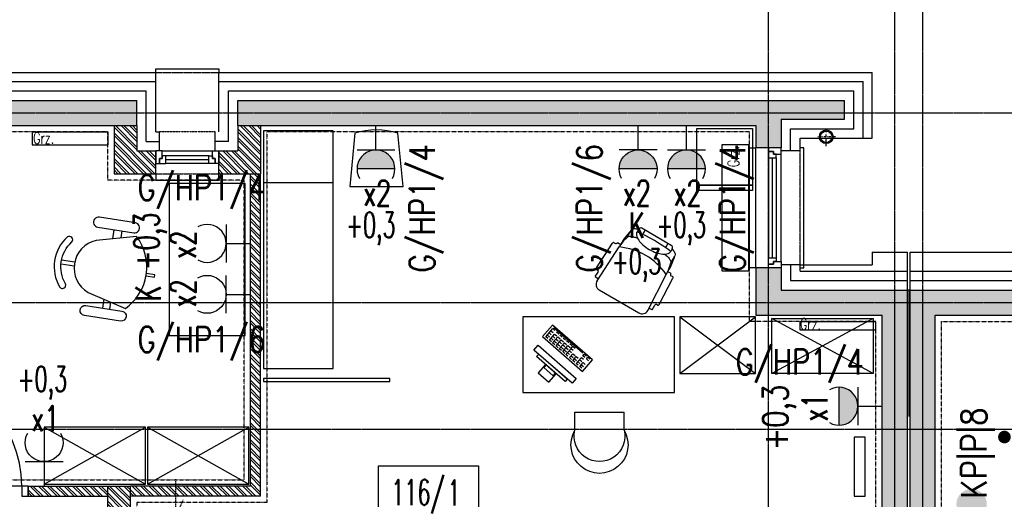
# Model space of a CAD drawing. Extents: x -7228 to 74941, y -112898 to 85621.
# Tile 510 of 635: x 58655 to 59434, y 39411 to 39790. Entities that reach past the tile are written whole.
import ezdxf
from ezdxf.enums import TextEntityAlignment as Align

# ---------------------------------------------------------------- set-up
doc = ezdxf.new("R2010")
doc.units = 0
for name, pattern in [('CENTER', [2, 1.25, -0.25, 0.25, -0.25]), ('DASHDOT', [1, 0.5, -0.25, 0, -0.25]), ('DASHED', [0.75, 0.5, -0.25]), ('DASHED2', [0.375, 0.25, -0.125]), ('DIVIDE', [31.75, 12.7, -6.35, 0, -6.35, 0, -6.35])]:
    doc.linetypes.add(name, pattern=pattern)
doc.layers.get('0').update_dxf_attribs({"color": 101, "linetype": 'CONTINUOUS'})
for name, color, linetype in [('BB-went-opis', 8, 'CONTINUOUS'), ('Drz---drzwi', 5, 'CONTINUOUS'), ('E35', 6, 'CONTINUOUS'), ('E50', 3, 'CONTINUOUS'), ('E_kp', 6, 'CONTINUOUS'), ('E_kp_opis', 6, 'CONTINUOUS'), ('Ins-co', 2, 'CONTINUOUS'), ('Ins-ppoz-opis', 240, 'CONTINUOUS'), ('Ins-went', 141, 'CONTINUOUS'), ('m-went-klapy', 2, 'CONTINUOUS'), ('Mkd-piony', 86, 'CONTINUOUS'), ('Okn---okna', 5, 'CONTINUOUS'), ('Opis-pom', 6, 'CONTINUOUS'), ('Opis_pom_ramka', 6, 'CONTINUOUS'), ('Os-osie glowne', 1, 'CENTER'), ('Sc-beton', 7, 'CONTINUOUS'), ('Sc-beton-hatch', 86, 'CONTINUOUS'), ('Sc-cegla pustak', 42, 'CONTINUOUS'), ('Sc-cegla pustak-hatch', 8, 'CONTINUOUS'), ('Sc-drewno', 22, 'CONTINUOUS'), ('Sc-izolacja term-styropian', 151, 'STYROPIAN-KA'), ('Sc-kamien', 31, 'CONTINUOUS'), ('Sc-nadproza kon', 5, 'DASHED2'), ('Sc-silikat', 61, 'CONTINUOUS'), ('Suf-widok', 8, 'CONTINUOUS'), ('Wyp-meble', 155, 'CONTINUOUS')]:
    doc.layers.add(name, color=color, linetype=linetype)
doc.styles.add('KA wymiar', font='romans.shx', dxfattribs={"width": 0.6})
doc.styles.add('ROMANS', font='romans', dxfattribs={"width": 0.85})
doc.linetypes.add('BATTING', pattern='A,0.0001,-0.1,[134,ltypeshp.shx,S=0.1,R=0,X=-0.1,Y=0],-0.2,[134,ltypeshp.shx,S=0.1,R=180,X=0.1,Y=0],-0.1', length=0.4001)
doc.linetypes.add('STYROPIAN-KA', pattern='A,0.0001,-0.1,[135,ltypeshp.shx,S=0.1,R=0,X=-0.1,Y=0],0,[135,ltypeshp.shx,S=0.1,R=180,X=0.1,Y=0],-0.1', length=0.2001)
doc.linetypes.add('ZIGZAG', pattern='A,0.00254,-5.08,[131,ltypeshp.shx,S=5.08,R=0,X=-5.08,Y=0],-10.16,[131,ltypeshp.shx,S=5.08,R=180,X=5.08,Y=0],-5.08', length=20.32254)

# ---------------------------------------------------------------- blocks, each defined once
blk = doc.blocks.new('_0630_DRZWI_90')
at = {"ltscale": 7}
for p, q in [((5, 8), (5, 98)), ((6.8, 8), (6.8, 97.98))]:
    blk.add_line(p, q, dxfattribs=at)
at = {"ltscale": 25}
for p, q in [((50, 19.7), (50, -28.9)), ((5, 8), (0, 8)), ((0, 8), (5, 8)), ((0, 0), (0, 8)), ((95, 8), (5, 8)), ((5, 8), (5, 0)), ((95, 8), (95, 0)), ((100, 8), (95, 8)), ((100, 0), (100, 8)), ((5, 0), (0, 0)), ((5, 0), (0, 0)), ((95, 0), (100, 0)), ((95, 0), (100, 0))]:
    blk.add_line(p, q, dxfattribs=at)
at = {"ltscale": 7}
blk.add_arc((5, 8), 90, 0, 90, dxfattribs=at)
blk = doc.blocks.new('_fkhjgfkk')
for p, q in [((-18, -95), (-18, 0)), ((-18, 0), (-15, 0)), ((20, -95), (20, 0)), ((25, 0), (20, 0)), ((25, -95), (25, 0)), ((0, -90), (0, -5)), ((4, -8), (4, -87)), ((7, -8), (7, -87)), ((10, -8), (10, -87)), ((-15, -95), (-18, -95)), ((20, -95), (25, -95))]:
    blk.add_line(p, q)
at = {"linetype": 'DASHED2'}
blk.add_line((-15, -95), (-15, 0), dxfattribs=at)
for points in [[(0, -5), (0, 0), (10, 0), (10, -3), (6, -3), (6, -5)], [(4, -8), (4, -5), (6, -5), (6, -3), (10, -3), (10, -5), (10, -8)], [(0, -90), (0, -95), (10, -95), (10, -92), (6, -92), (6, -90)], [(4, -87), (4, -90), (6, -90), (6, -92), (10, -92), (10, -90), (10, -87)]]:
    blk.add_lwpolyline(points, close=True)
blk = doc.blocks.new('_LKHLOGKJLGJ')
for p, q in [((-50, 85), (-50, 88)), ((-50, 88), (0, 88)), ((0, 88), (0, 85)), ((-45, 23), (-5, 23)), ((-8, 19), (-42, 19)), ((-8, 16), (-42, 16)), ((-8, 13), (-42, 13)), ((-50, 5), (-50, 0)), ((-50, 0), (0, 0)), ((0, 0), (0, 5))]:
    blk.add_line(p, q)
at = {"linetype": 'DASHED2'}
for p, q in [((-50, 85), (0, 85)), ((-50, 5), (0, 5))]:
    blk.add_line(p, q, dxfattribs=at)
for points in [[(-45, 23), (-50, 23), (-50, 13), (-47, 13), (-47, 17), (-45, 17)], [(-42, 19), (-45, 19), (-45, 17), (-47, 17), (-47, 13), (-45, 13), (-42, 13)], [(-8, 19), (-5, 19), (-5, 17), (-3, 17), (-3, 13), (-5, 13), (-8, 13)], [(-5, 23), (0, 23), (0, 13), (-3, 13), (-3, 17), (-5, 17)]]:
    blk.add_lwpolyline(points, close=True)
blk = doc.blocks.new('_opis_pom_metka')
at = {"layer": 'Opis_pom_ramka'}
blk.add_lwpolyline([(-33.13, 0), (32.87, 0), (32.87, -36), (-33.13, -36)], close=True, dxfattribs=at)
at = {"style": 'KA wymiar', "width": 0.6}
blk.add_attdef('KO/', text='', height=16.8, dxfattribs=at).set_placement((3.45, -25.87), align=Align.RIGHT)
blk.add_attdef('NR', (3.8, -26.16), '', height=16.8, dxfattribs=at)
blk = doc.blocks.new('rs75')
at = {"layer": 'Mkd-piony', "color": 251, "linetype": 'DASHDOT', "ltscale": 3}
for p, q in [((4236.28, -1401.66), (4236.28, -1389.4)), ((4242.42, -1395.53), (4230.15, -1395.53))]:
    blk.add_line(p, q, dxfattribs=at)
at = {"layer": 'Mkd-piony', "color": 251, "ltscale": 10}
blk.add_circle((4236.28, -1395.53), 4.5, dxfattribs=at)
at = {"layer": 'Mkd-piony'}
blk.add_circle((4236.28, -1395.53), 3.75, dxfattribs=at)
blk = doc.blocks.new('sof11_r')
for p, q in [((45.17, 39.11), (21.82, 37.98)), ((19.98, 34.88), (19.38, 34.85)), ((19.38, 34.85), (19.53, 31.85)), ((20.87, 36.93), (20.93, 35.93)), ((53.8, 33.56), (21.8, 31.85)), ((46.23, 38.16), (46.28, 37.16)), ((51.6, 36.44), (47.33, 36.22)), ((51.6, 36.44), (51.76, 33.45)), ((0, 23.76), (0, -3.09)), ((2, 25.76), (4.37, 25.76)), ((12.61, 30.34), (5.61, 30.34)), ((59.07, -7.89), (59.07, 28.56)), ((2, -5.09), (4.37, -5.09)), ((12.61, -9.66), (5.61, -9.66)), ((19.38, -14.18), (19.53, -11.18)), ((19.98, -14.21), (19.38, -14.18)), ((20.87, -16.26), (20.93, -15.26)), ((53.8, -12.88), (21.8, -11.18)), ((51.6, -15.77), (47.33, -15.54)), ((51.6, -15.77), (51.76, -12.78)), ((45.17, -18.43), (21.82, -17.31)), ((46.23, -17.49), (46.28, -16.49))]:
    blk.add_line(p, q)
for points in [[(2.23, 25.76, -0.030204), (2.78, 27.41, -0.097163), (4.32, 29.79, -0.203453), (5.61, 30.34, -0.203453)], [(4.37, -5.09, 0.184283), (6.75, -4.18, 0.102242), (9.43, -0.57, 0.061197), (10.93, 4.08, 0.047488), (11.52, 10.34, 0.047488), (10.93, 16.59, 0.061197), (9.43, 21.24, 0.102242), (6.75, 24.85, 0.184283), (4.37, 25.76, 0.184283)], [(8.71, 22.55, -0.01879), (8.95, 24.41, -0.054131), (9.78, 27.41, -0.097163), (11.32, 29.79, -0.203453), (12.61, 30.34, -0.203453)], [(2.23, -5.09, 0.030204), (2.78, -6.74, 0.097163), (4.32, -9.12, 0.203453), (5.61, -9.66, 0.203453)], [(8.71, -1.88, 0.01879), (8.95, -3.74, 0.054131), (9.78, -6.74, 0.097163), (11.32, -9.12, 0.203453), (12.61, -9.66, 0.203453)]]:
    blk.add_lwpolyline(points, format="xyb")
for centre, radius, start, end in [((45.23, 38.11), 1, 3.04478, 93.04478), ((18.77, -22.91), 54.85, 86.83081, 103.88055), ((21.41, 5.61), 26.24, 89.1562, 109.59965), ((68.33, 10.34), 51.27, 155.1826, 204.8174), ((19.93, 35.88), 1, 273.04478, 3.04478), ((21.87, 36.99), 1, 93.04478, 183.04478), ((47.28, 37.21), 1, 183.04478, 273.04478), ((54.07, 28.56), 5, 0, 93.04478), ((2, 23.76), 2, 90, 180), ((122.88, 10.34), 119.5, 172.58553, 187.41447), ((1.91, 14.05), 6.89, 73.91414, 106.08586), ((1.91, 6.62), 6.89, 253.91414, 286.08586), ((2, -3.09), 2, 180, 270), ((18.77, 43.58), 54.85, 256.11945, 273.16919), ((21.41, 15.06), 26.24, 250.40035, 270.8438), ((19.93, -15.21), 1, 356.95522, 86.95522), ((47.28, -16.54), 1, 86.95522, 176.95522), ((54.07, -7.89), 5, 266.95522, 0), ((21.87, -16.31), 1, 176.95522, 266.95522), ((45.23, -17.44), 1, 266.95522, 356.95522)]:
    blk.add_arc(centre, radius, start, end)
blk = doc.blocks.new('klawiatura do PC')
at = {"layer": 'Wyp-meble'}
blk.add_lwpolyline([(0, 0), (46.62, 0), (46.62, -13.54), (0, -13.54)], close=True, dxfattribs=at)
for points in [[(4.66, -1.7), (2.2, -1.7), (2.2, -8.71), (4.66, -8.71)], [(2.2, -3.82), (4.69, -3.82)], [(2.2, -6.22), (4.69, -6.22)], [(9, -1.7), (6.54, -1.7), (6.54, -8.71), (9, -8.71)], [(6.54, -3.82), (9.02, -3.82)], [(6.54, -6.22), (9.02, -6.22)], [(12.79, -1.7), (10.32, -1.7), (10.32, -8.71), (12.79, -8.71)], [(10.32, -3.82), (12.81, -3.82)], [(10.32, -6.22), (12.81, -6.22)], [(16.76, -1.7), (14.29, -1.7), (14.29, -8.71), (16.76, -8.71)], [(14.29, -3.82), (16.78, -3.82)], [(14.29, -6.22), (16.78, -6.22)], [(20.54, -1.7), (18.08, -1.7), (18.08, -8.71), (20.54, -8.71)], [(18.08, -3.82), (20.56, -3.82)], [(18.08, -6.22), (20.56, -6.22)], [(24.51, -1.7), (22.05, -1.7), (22.05, -8.71), (24.51, -8.71)], [(22.05, -3.82), (24.53, -3.82)], [(22.05, -6.22), (24.53, -6.22)], [(28.2, -1.7), (25.74, -1.7), (25.74, -8.71), (28.2, -8.71)], [(25.74, -3.82), (28.22, -3.82)], [(25.74, -6.22), (28.22, -6.22)], [(32.45, -1.7), (29.98, -1.7), (29.98, -6.25), (32.45, -6.25)], [(29.98, -3.82), (32.47, -3.82)], [(36.14, -1.7), (33.68, -1.7), (33.68, -6.25), (36.14, -6.25)], [(33.68, -3.82), (36.16, -3.82)], [(40.2, -1.7), (37.74, -1.7), (37.74, -8.71), (40.2, -8.71)], [(37.74, -3.82), (40.22, -3.82)], [(37.74, -6.22), (40.22, -6.22)], [(44.36, -1.7), (41.89, -1.7), (41.89, -6.25), (44.36, -6.25)], [(41.89, -3.82), (44.38, -3.82)], [(2.2, -8.71), (2.2, -11.22), (4.68, -11.22)], [(2.21, -12.7), (36.08, -12.7)], [(6.54, -11.23), (9.13, -11.23)], [(10.42, -11.23), (13.01, -11.23)], [(14.39, -11.23), (16.97, -11.23)], [(18.17, -11.23), (20.76, -11.23)], [(22.14, -11.23), (24.73, -11.23)], [(25.74, -8.71), (25.74, -11.22), (28.22, -11.22)], [(40.26, -10.56), (37.7, -10.56), (37.7, -12.54), (40.26, -12.54)], [(44.39, -10.6), (41.9, -10.6), (41.9, -12.54), (44.35, -12.54)]]:
    blk.add_lwpolyline(points, dxfattribs=at)
blk = doc.blocks.new('monitor')
at = {"layer": 'Wyp-meble'}
for points in [[(14.34, -37.34), (19, -35.55), (4.67, 1.79), (0, 0)], [(17.21, -30.88), (19.55, -29.99), (8.79, -1.98), (6.46, -2.88)], [(12.15, -10.73), (20.33, -7.58), (24.37, -18.1), (16.19, -21.24)], [(12.38, -11.32), (15.06, -10.28), (18.65, -19.62), (15.96, -20.65)]]:
    blk.add_lwpolyline(points, close=True, dxfattribs=at)
blk = doc.blocks.new('W046')
for p, q in [((0, 20.9), (0, 0)), ((56.2, 20.9), (56.2, 0)), ((0, 0), (56.2, 0))]:
    blk.add_line(p, q)
for centre, radius, start, end in [((28.1, 37.4), 32.6, 329.5569, 210.4431), ((28.1, 27.7), 28.9, 346.3666, 193.6334)]:
    blk.add_arc(centre, radius, start, end)
blk = doc.blocks.new('f003')
for p, q in [((-1.57, 74.64), (-1.57, 64.11)), ((1.57, 74.64), (1.57, 64.11))]:
    blk.add_line(p, q)
for points in [[(-16.72, 68.75, -0.355253), (16.72, 68.75, 0.881097), (20.07, 72.87, 0.355253), (-20.07, 72.87, 0.881097)], [(-28.78, 18.9, 0.427449), (28.78, 18.9), (20.81, 50.02, 0.679656), (-20.81, 50.02)], [(-31.3, 21.37, -1), (-39.3, 21.37), (-39.3, 50.18, -1), (-31.3, 50.18)], [(31.3, 21.37, 1), (39.3, 21.37), (39.3, 50.18, 1), (31.3, 50.18)]]:
    blk.add_lwpolyline(points, format="xyb", close=True)
for points in [[(-24.15, 36.98), (-31.3, 36.98)], [(24.15, 36.98), (31.3, 36.98)], [(-31.3, 31.03), (-25.68, 31.03)], [(31.3, 31.03), (25.68, 31.03)], [(-0.85, 6.61), (-0.85, 0), (0.85, 0), (0.85, 6.61)]]:
    blk.add_lwpolyline(points)
blk = doc.blocks.new('A$C5F631330')
at = {"layer": 'Wyp-meble'}
for p, q in [((8050.36, 5130.01), (8105.36, 5130.01)), ((8379.75, 5023.9), (8439.75, 4978.9)), ((8379.75, 4978.9), (8439.75, 5023.9)), ((8532.74, 5022.4), (8452.74, 4978.9)), ((8532.74, 4978.9), (8452.74, 5022.4)), ((7876.85, 4936.43), (7956.85, 4891.43)), ((7876.85, 4891.43), (7956.85, 4936.43)), ((7958.6, 4936.43), (8038.6, 4891.43)), ((7958.6, 4891.43), (8038.6, 4936.43))]:
    blk.add_line(p, q, dxfattribs=at)
for points in [[(8105.36, 4983.01), (8105.36, 5171.01), (8050.36, 5171.01), (8050.36, 4983.01)], [(8393.35, 5172.84), (8437.35, 5172.84), (8437.35, 5127.84), (8393.35, 5127.84)], [(7975.72, 5129.11), (7975.72, 5009.11), (8035.72, 5009.11), (8035.72, 5129.11)], [(8437.35, 5123.59), (8393.35, 5123.59), (8393.35, 5127.84), (8437.35, 5127.84)], [(8379.75, 5023.9), (8379.75, 4978.9), (8439.75, 4978.9), (8439.75, 5023.9)], [(8532.74, 4978.9), (8452.74, 4978.9), (8452.74, 5022.4), (8532.74, 5022.4)], [(8050.36, 4975.07), (8050.36, 4972.57), (8150.36, 4972.57), (8150.36, 4975.07)], [(7876.85, 4891.43), (7956.85, 4891.43), (7956.85, 4936.43), (7876.85, 4936.43)], [(7958.6, 4891.43), (8038.6, 4891.43), (8038.6, 4936.43), (7958.6, 4936.43)], [(8517.9, 4928.5), (8517.9, 4882), (8526.4, 4882), (8526.4, 4928.5)]]:
    blk.add_lwpolyline(points, close=True, dxfattribs=at)
blk.add_lwpolyline([(8118.68, 5126.98), (8160.78, 5126.98), (8156.49, 5169.09, 0.146016), (8122.7, 5169.09)], format="xyb", close=True, dxfattribs=at)
blk.add_lwpolyline([(8255.49, 5023.9), (8255.49, 4963.9), (8375.49, 4963.9), (8375.49, 5023.9), (8255.49, 5023.9)], dxfattribs=at)
for name, p, rotation in [('f003', (7964.08, 5056.11), 81.31794638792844), ('sof11_r', (8352.51, 5092.25), 239.7635148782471)]:
    blk.add_blockref(name, p, dxfattribs=dict(at, rotation=rotation))
for name, p, xscale, yscale, zscale, rotation in [('klawiatura do PC', (8271.15, 5008.14), -0.9000000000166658, 0.8999999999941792, 0.9, 138.9334507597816), ('W046', (8296.76, 4948.53), -0.6929999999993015, 0.6929999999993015, 0.6930000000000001, 180)]:
    blk.add_blockref(name, p, dxfattribs=dict(at, xscale=xscale, yscale=yscale, zscale=zscale, rotation=rotation))
at = {"layer": 'Wyp-meble', "xscale": -1, "rotation": 69.9367676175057}
blk.add_blockref('monitor', (8267.6, 5001.28), dxfattribs=at)
blk = doc.blocks.new('g2')
at = {"layer": 'E35'}
blk.add_line((15, 19.27), (-15, 19.27), dxfattribs=at)
blk.add_arc((0, 34.27), 15, 150, 30, dxfattribs=at)
at = {"layer": 'E50'}
blk.add_line((0, 19.27), (0, 0), dxfattribs=at)
blk = doc.blocks.new('A$C38133200')
at = {"layer": 'm-went-klapy', "ltscale": 2}
blk.add_hatch(color=256, dxfattribs=at).paths.add_polyline_path([(-12.02, 0, 1), (12.02, 0, 1)])
blk = doc.blocks.new('A$C178657CD')
at = {"layer": 'BB-went-opis'}
blk.add_blockref('A$C38133200', (-0.67, 0.34), dxfattribs=at)
blk = doc.blocks.new('A$C1A8D603F')
blk.add_blockref('A$C178657CD', (8071.37, -159.7, -3630))

msp = doc.modelspace()

# ---------------------------------------------------------------- hatches: boundary and pattern name
at = {"layer": 'E35'}
for points in [[(58921.854, 39672.202, -1), (58951.854, 39672.202)], [(59129.293, 39672.202, -1), (59159.293, 39672.202)], [(59167.574, 39672.202, -1), (59197.574, 39672.202)], [(59303.277, 39469.564, 1), (59303.277, 39499.564)]]:
    msp.add_hatch(color=256, dxfattribs=at).paths.add_polyline_path(points)
at = {"layer": 'Sc-beton-hatch'}
h = msp.add_hatch(dxfattribs=at)
h.set_pattern_fill('ANSI33', color=256, style=0)
h.paths.add_polyline_path([(57767.547, 39726.472), (57767.547, 39711.472), (57817.547, 39711.472), (57817.547, 39688.972), (57837.547, 39688.972), (57837.547, 39706.472), (58247.547, 39706.472), (58247.547, 39726.472)])
h.paths.add_polyline_path([(58747.547, 39706.472), (58747.547, 39726.472), (58327.547, 39726.472), (58327.547, 39706.472)])
h.paths.add_polyline_path([(58827.547, 39726.472), (58827.547, 39706.472), (59237.547, 39706.472), (59237.547, 39688.972), (59257.547, 39688.972), (59257.547, 39711.472), (59307.547, 39711.472), (59307.547, 39726.472)])
h.paths.add_polyline_path([(58432.547, 39591.472), (58407.547, 39591.472), (58407.547, 39541.472), (58432.547, 39541.472)])
h.paths.add_polyline_path([(58504.547, 39046.472), (58504.547, 39066.472), (58450.547, 39066.472), (58450.547, 39046.472)])
h.paths.add_polyline_path([(59337.547, 39556.472), (59337.547, 39066.472), (59315.547, 39066.472), (59315.547, 39046.472), (59337.547, 39046.472), (59337.547, 39003.472), (59357.547, 39003.472), (59357.547, 39576.472), (59257.547, 39576.472), (59257.547, 39593.972), (59237.547, 39593.972), (59237.547, 39556.472)])
h.paths.add_polyline_path([(59657.547, 39556.472), (59657.547, 39576.472), (59359.547, 39576.472), (59359.547, 39003.472), (59379.547, 39003.472), (59379.547, 39046.472), (59707.547, 39046.472), (59707.547, 39066.472), (59379.547, 39066.472), (59379.547, 39556.472)])
h.paths.add_polyline_path([(58816.547, 39066.472), (58816.547, 39046.472), (59255.547, 39046.472), (59255.547, 39066.472)])
h.paths.add_polyline_path([(58554.547, 38826.472), (58554.547, 38806.472), (58587.547, 38806.472), (58587.547, 38801.472), (58607.547, 38801.472), (58607.547, 38806.472), (59357.547, 38806.472), (59357.547, 38868.472), (59337.547, 38868.472), (59337.547, 38826.472)])
h.paths.add_polyline_path([(59379.547, 38826.472), (59379.547, 38868.472), (59359.547, 38868.472), (59359.547, 38806.472), (59757.547, 38806.472), (59757.547, 38826.472)])
at = {"layer": 'Sc-cegla pustak-hatch'}
h = msp.add_hatch(dxfattribs=at)
h.set_pattern_fill('ANSI32', color=256, scale=0.5, angle=90, style=0)
h.paths.add_polyline_path([(58845.547, 39668.472), (58837.547, 39668.472), (58837.547, 39610.246), (58845.547, 39610.246)])
h.paths.add_polyline_path([(58845.547, 39610.246), (58837.547, 39610.246), (58837.547, 39566.472), (58845.547, 39566.472)])
h.paths.add_polyline_path([(58845.547, 39566.472), (58837.547, 39566.472), (58837.547, 39466.472), (58845.547, 39466.472)])
h.paths.add_polyline_path([(58845.547, 39466.472), (58837.547, 39466.472), (58837.547, 39421.472), (58742.547, 39421.472), (58742.547, 39413.472), (58845.547, 39413.472)])
h.paths.add_polyline_path([(58724.547, 39421.472), (58711.891, 39421.472), (58711.891, 39413.472), (58724.547, 39413.472)])
h.paths.add_polyline_path([(58711.891, 39421.472), (58661.547, 39421.472), (58661.547, 39413.472), (58711.891, 39413.472)])
h.paths.add_polyline_path([(58561.547, 39421.472), (58432.547, 39421.472), (58432.547, 39466.472), (58424.547, 39466.472), (58424.547, 39421.472), (58393.547, 39421.472), (58393.547, 39413.472), (58561.547, 39413.472)])
h.paths.add_polyline_path([(58432.547, 39541.472), (58424.547, 39541.472), (58424.547, 39466.472), (58432.547, 39466.472)])
h.paths.add_polyline_path([(58432.547, 39706.472), (58424.547, 39706.472), (58424.547, 39591.472), (58432.547, 39591.472)])
h = msp.add_hatch(dxfattribs=at)
h.set_pattern_fill('ANSI32', color=256, scale=0.5, angle=90, style=0)
h.paths.add_polyline_path([(58845.547, 39668.472), (58845.547, 39706.472), (58827.547, 39706.472), (58827.547, 39686.472), (58812.547, 39686.472), (58812.547, 39668.472)])
h.paths.add_polyline_path([(58747.547, 39686.472), (58747.547, 39706.472), (58729.547, 39706.472), (58729.547, 39668.472), (58762.547, 39668.472), (58762.547, 39686.472)])
h = msp.add_hatch(dxfattribs=at)
h.set_pattern_fill('ANSI32', color=256, scale=0.5, angle=90, style=0)
h.paths.add_polyline_path([(58742.547, 39421.472), (58724.547, 39421.472), (58724.547, 39403.472), (58742.547, 39403.472)])
h.paths.add_polyline_path([(58230.547, 39421.472), (58212.547, 39421.472), (58212.547, 39403.472), (58220.547, 39403.472), (58230.547, 39403.472)])
h.paths.add_polyline_path([(58230.547, 39303.472), (58212.547, 39303.472), (58212.547, 39293.472), (57827.547, 39293.472), (57827.547, 39275.472), (58212.547, 39275.472), (58212.547, 39251.472), (58212.547, 39176.472), (58220.547, 39176.472), (58230.547, 39176.472)])

# ---------------------------------------------------------------- linework, layer by layer
at = {"layer": 'E35'}
for p, q in [((58951.854, 39672.202), (58921.854, 39672.202)), ((59159.293, 39672.202), (59129.293, 39672.202)), ((59197.574, 39672.202), (59167.574, 39672.202)), ((59303.277, 39499.564), (59303.277, 39469.564))]:
    msp.add_line(p, q, dxfattribs=at)
at = {"layer": 'E_kp', "const_width": 5, "elevation": -3630}
msp.add_lwpolyline([(59434.239, 39462.706, -1), (59434.239, 39457.706, -1)], format="xyb", close=True, dxfattribs=at)
at = {"layer": 'Ins-co'}
for points in [[(58664.902, 39701.376), (58664.902, 39691.376), (58724.902, 39691.376), (58724.902, 39701.376)], [(59210.816, 39691.472), (59231.816, 39691.472), (59231.816, 39591.472), (59210.816, 39591.472)], [(59272.341, 39551.286), (59272.341, 39544.886), (59332.341, 39544.886), (59332.341, 39551.286)]]:
    msp.add_lwpolyline(points, close=True, dxfattribs=at)
at = {"layer": 'Ins-ppoz-opis', "linetype": 'ZIGZAG', "ltscale": 0.038}
for points in [[(59347.547, 39003.472), (59347.547, 39576.472)], [(59369.547, 39003.472), (59369.547, 39576.472)]]:
    msp.add_lwpolyline(points, dxfattribs=at)
at = {"layer": 'Ins-went', "linetype": 'DASHED', "ltscale": 2}
msp.add_lwpolyline([(58778.285, 39426.784), (58778.285, 39396.546), (58784.308, 39410.56)], dxfattribs=at)
at = {"layer": 'Os-osie glowne'}
for points in [[(59247.547, 34021.472), (59247.547, 39998.472)], [(59347.547, 34021.472), (59347.547, 39998.472)], [(59369.547, 34021.472), (59369.547, 39998.472)], [(50700.047, 39716.472), (62792.547, 39716.472)], [(50700.047, 39566.472), (62792.547, 39566.472)], [(50700.047, 39466.472), (62792.547, 39466.472)]]:
    msp.add_lwpolyline(points, dxfattribs=at)
at = {"layer": 'Sc-beton'}
for points in [[(58327.547, 39726.472), (58747.547, 39726.472)], [(58747.547, 39706.472), (58747.547, 39726.472)], [(58827.547, 39726.472), (59307.547, 39726.472)], [(58827.547, 39706.472), (58827.547, 39726.472)], [(59307.547, 39711.472), (59307.547, 39726.472)], [(59257.547, 39711.472), (59307.547, 39711.472)], [(59257.547, 39711.472), (59257.547, 39688.972)], [(58327.547, 39706.472), (58747.547, 39706.472)], [(58827.547, 39706.472), (59237.547, 39706.472)], [(59237.547, 39706.472), (59237.547, 39688.972)], [(59257.547, 39688.972), (59237.547, 39688.972)], [(59237.547, 39593.972), (59237.547, 39556.472)], [(59257.547, 39593.972), (59237.547, 39593.972)], [(59257.547, 39593.972), (59257.547, 39576.472)], [(59257.547, 39576.472), (59357.547, 39576.472)], [(59357.547, 39003.472), (59357.547, 39576.472)], [(59359.547, 39576.472), (59657.547, 39576.472)], [(59359.547, 39003.472), (59359.547, 39576.472)], [(59237.547, 39556.472), (59337.547, 39556.472)], [(59337.547, 39066.472), (59337.547, 39556.472)], [(59379.547, 39556.472), (59657.547, 39556.472)], [(59379.547, 39066.472), (59379.547, 39556.472)]]:
    msp.add_lwpolyline(points, dxfattribs=at)
at = {"layer": 'Sc-cegla pustak'}
for points in [[(58729.547, 39706.472), (58729.547, 39668.472)], [(58747.547, 39706.472), (58747.547, 39686.472)], [(58827.547, 39706.472), (58827.547, 39686.472)], [(58845.547, 39706.472), (58845.547, 39668.472)], [(58747.547, 39686.472), (58762.547, 39686.472)], [(58762.547, 39668.472), (58762.547, 39686.472)], [(58812.547, 39686.472), (58827.547, 39686.472)], [(58812.547, 39668.472), (58812.547, 39686.472)], [(58729.547, 39668.472), (58762.547, 39668.472)], [(58812.547, 39668.472), (58845.547, 39668.472)], [(58724.547, 39403.472), (58724.547, 39421.472)], [(58724.547, 39421.472), (58742.547, 39421.472)], [(58742.547, 39403.472), (58742.547, 39421.472)]]:
    msp.add_lwpolyline(points, dxfattribs=at)
at = {"layer": 'Sc-drewno'}
for points in [[(59329.547, 39606.472), (59357.547, 39606.472)], [(59329.547, 39606.472), (59329.547, 39596.472)], [(59357.547, 39591.472), (59357.547, 39606.472)], [(59359.547, 39591.472), (59359.547, 39606.472)], [(59359.547, 39606.472), (59662.547, 39606.472)], [(59272.547, 39596.472), (59329.547, 39596.472)]]:
    msp.add_lwpolyline(points, dxfattribs=at)
at = {"layer": 'Sc-izolacja term-styropian', "linetype": 'ByBlock'}
for points in [[(58312.547, 39741.472), (58762.547, 39741.472)], [(58762.547, 39701.472), (58762.547, 39741.472)], [(58812.547, 39741.472), (59322.547, 39741.472)], [(58812.547, 39701.472), (58812.547, 39741.472)], [(59322.547, 39696.472), (59322.547, 39741.472)], [(58762.547, 39701.472), (58765.547, 39701.472)], [(58765.547, 39686.472), (58765.547, 39701.472)], [(58809.547, 39686.472), (58809.547, 39701.472)], [(59272.547, 39696.472), (59322.547, 39696.472)], [(59272.547, 39686.472), (59272.547, 39696.472)], [(59272.547, 39686.472), (59257.547, 39686.472)], [(59272.547, 39596.472), (59257.547, 39596.472)], [(59272.547, 39591.472), (59272.547, 39596.472)], [(59272.547, 39591.472), (59357.547, 39591.472)], [(59357.547, 39576.472), (59357.547, 39591.472)], [(59359.547, 39591.472), (59660.047, 39591.472)], [(59359.547, 39576.472), (59359.547, 39591.472)], [(59359.547, 39576.472), (59357.547, 39576.472)]]:
    msp.add_lwpolyline(points, dxfattribs=at)
at = {"layer": 'Sc-izolacja term-styropian', "linetype": 'BATTING', "ltscale": 0.35}
for points in [[(58320.047, 39733.972), (58755.047, 39733.972)], [(58755.047, 39693.972), (58755.047, 39733.972)], [(58820.047, 39733.972), (59315.047, 39733.972)], [(58820.047, 39693.972), (58820.047, 39733.972)], [(59315.047, 39703.972), (59315.047, 39733.972)], [(59265.047, 39703.972), (59315.047, 39703.972)], [(59265.047, 39686.472), (59265.047, 39703.972)], [(58755.047, 39693.972), (58765.547, 39693.972)], [(58820.047, 39693.972), (58809.547, 39693.972)], [(59265.047, 39596.472), (59265.047, 39583.972)], [(59265.047, 39583.972), (59357.547, 39583.972)], [(59359.547, 39583.972), (59660.047, 39583.972)]]:
    msp.add_lwpolyline(points, dxfattribs=at)
at = {"layer": 'Sc-izolacja term-styropian', "linetype": 'ZIGZAG', "ltscale": 0.004}
msp.add_lwpolyline([(59358.547, 39576.472), (59358.547, 39476.472)], dxfattribs=at)
at = {"layer": 'Sc-kamien'}
for points in [[(58312.547, 39748.472), (58762.547, 39748.472)], [(58762.547, 39741.472), (58762.547, 39748.472)], [(58812.547, 39748.472), (59329.547, 39748.472)], [(58812.547, 39741.472), (58812.547, 39748.472)], [(59329.547, 39696.472), (59329.547, 39748.472)], [(59322.547, 39696.472), (59329.547, 39696.472)]]:
    msp.add_lwpolyline(points, dxfattribs=at)
at = {"layer": 'Sc-nadproza kon', "linetype": 'DASHDOT', "ltscale": 0.5}
msp.add_lwpolyline([(58809.547, 39701.472), (58765.547, 39701.472)], dxfattribs=at)
at = {"layer": 'Sc-silikat'}
for points in [[(58837.547, 39421.472), (58837.547, 39668.472)], [(58845.547, 39413.472), (58845.547, 39668.472)], [(58661.547, 39421.472), (58661.547, 39413.472)], [(58661.547, 39421.472), (58724.547, 39421.472)], [(58837.547, 39421.472), (58742.547, 39421.472)], [(58661.547, 39413.472), (58724.547, 39413.472)], [(58845.547, 39413.472), (58742.547, 39413.472)]]:
    msp.add_lwpolyline(points, dxfattribs=at)
at = {"layer": 'Suf-widok', "linetype": 'DIVIDE', "ltscale": 0.02}
for points in [[(58437.547, 39701.472), (58437.547, 39426.472), (58832.547, 39426.472), (58832.547, 39663.472), (58724.547, 39663.472), (58724.547, 39701.472)], [(58850.547, 39701.472), (58850.547, 39408.472), (58747.547, 39408.472), (58747.547, 39298.472), (59332.547, 39298.472), (59332.547, 39551.472), (59232.547, 39551.472), (59232.547, 39701.472)], [(59384.547, 39551.472), (59982.547, 39551.472), (59982.547, 39071.472), (59384.547, 39071.472)]]:
    msp.add_lwpolyline(points, close=True, dxfattribs=at)

# ---------------------------------------------------------------- block references
msp.add_blockref('A$C5F631330', (50797.547, 34531.472))
at = {"layer": 'Drz---drzwi'}
msp.add_blockref('_0630_DRZWI_90', (58561.547, 39413.472), dxfattribs=at)
at = {"layer": 'E35'}
for p, rotation in [((58936.854, 39706.472), 179.9999999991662), ((59182.574, 39706.472), 179.9999999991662), ((58837.547, 39613.339), 90), ((59337.547, 39484.564), 89.99999999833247)]:
    msp.add_blockref('g2', p, dxfattribs=dict(at, rotation=rotation))
at = {"layer": 'E35', "xscale": -1}
for p, rotation in [((59144.293, 39706.472), 180.0000000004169), ((58837.547, 39573.049), 90)]:
    msp.add_blockref('g2', p, dxfattribs=dict(at, rotation=rotation))
msp.add_blockref('g2', (58674.209, 39421.472), dxfattribs=at)
at = {"layer": 'E35'}
msp.add_blockref('A$C1A8D603F', (51337.547, 39566.472), dxfattribs=at)
at = {"layer": 'Mkd-piony', "xscale": 1.200000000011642, "yscale": 1.200000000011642, "zscale": 1.2, "rotation": 1.945447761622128e-08}
msp.add_blockref('rs75', (54209.677, 41372.299), dxfattribs=at)
at = {"layer": 'Okn---okna'}
msp.add_blockref('_LKHLOGKJLGJ', (58812.547, 39663.472), dxfattribs=at)
at = {"layer": 'Okn---okna', "xscale": -1}
msp.add_blockref('_fkhjgfkk', (59257.547, 39688.972), dxfattribs=at)
at = {"layer": 'Opis-pom'}
ref = msp.add_blockref('_opis_pom_metka', (58978.661, 39437.484), dxfattribs=dict(at, xscale=1.2, yscale=1.2, zscale=1.2))
ref.add_attrib('KO/', '116/', dxfattribs={"layer": '0', "height": 20.16, "style": 'KA wymiar', "width": 0.6}).set_placement((58991.434, 39406.443), align=Align.RIGHT)
ref.add_attrib('NR', '1', (58993.425, 39406.087), dxfattribs={"layer": '0', "height": 20.16, "style": 'KA wymiar', "width": 0.6})

# ---------------------------------------------------------------- texts
at = {"layer": 'E35', "style": 'ROMANS'}
for s, rotation, width, p in [('G/HP1/4', 90, 0.8, (58974.753, 39641.11)), ('G/HP1/6', 90, 0.8, (59107.242, 39641.11)), ('G/HP1/4', 90, 0.8, (59220.472, 39641.11)), ('G/HP1/4', 0, 0.8, (58798.855, 39655.999)), ('x2', 360, 0.7, (58937.786, 39653.14)), ('x2', 360, 0.7, (59183.505, 39653.14)), ('+0,3', 90, 0.7, (58758.257, 39615.048)), ('+0,3', 360, 0.6, (58932.82, 39624.901)), ('+0,3', 360, 0.6, (59178.539, 39624.901)), ('x2', 90, 0.7, (58784.215, 39612.407)), ('+0,3', 360, 0.6, (59143.152, 39596.097)), ('K', 90, 0.7, (58756.571, 39573.981)), ('x2', 90, 0.7, (58784.215, 39573.981)), ('G/HP1/6', 360, 0.8, (58798.855, 39535.993)), ('G/HP1/4', 0, 0.8, (59272.186, 39518.184)), ('+0,3', 90, 0.8, (59255.976, 39475.718)), ('x1', 90, 0.7, (59284.215, 39483.632))]:
    msp.add_text(s, height=20, rotation=rotation, dxfattribs=dict(at, width=width)).set_placement(p, align=Align.MIDDLE)
for s, width, p in [('x2', 0.7, (59143.362, 39653.14)), ('K', 0.7, (59143.362, 39627.66)), ('+0,3', 0.6, (58672.868, 39503.043)), ('x1', 0.7, (58675.14, 39474.804))]:
    msp.add_text(s, height=20, dxfattribs=dict(at, width=width)).set_placement(p, align=Align.MIDDLE)
at = {"layer": 'E_kp_opis', "style": 'ROMANS', "width": 0.85}
msp.add_text('KP|P|8', height=20, rotation=90, dxfattribs=at).set_placement((59411.48, 39447.559, -3630), align=Align.MIDDLE)
at = {"layer": 'Ins-co', "style": 'ROMANS', "width": 0.7}
for p in [(58665.645, 39692.136), (59272.45, 39545.114)]:
    msp.add_text('Grz.', height=9, dxfattribs=at).set_placement(p)
msp.add_text('Grz.', height=9, rotation=90, dxfattribs=at).set_placement((59224.271, 39673.698))

doc.saveas('drawing.dxf')
